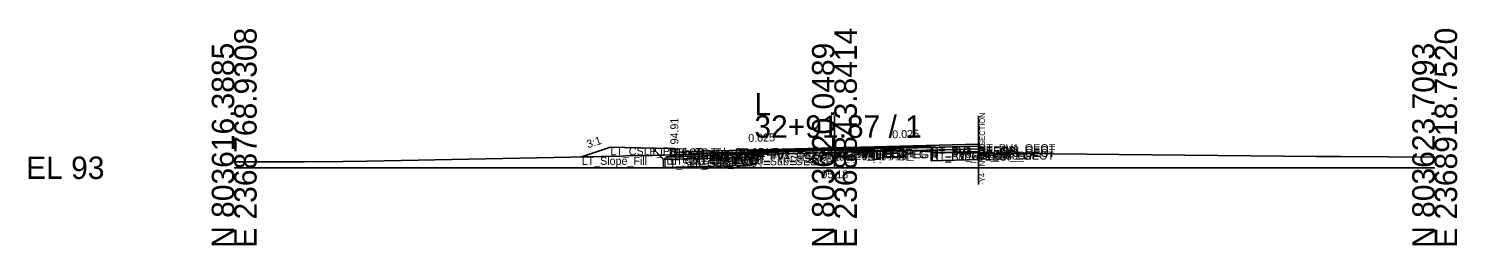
# Model space of a CAD drawing. Extents: x -26 to 8153, y -10 to 9520.
# Drawn here: x 1974.3 to 2152.8, y 6990.3 to 7017.4 of the extents above; entities that cross this region are included whole.
import ezdxf

# ---------------------------------------------------------------- set-up
doc = ezdxf.new("R2010")
doc.units = 0
for name, color, linetype in [('Exist CMT Pavement', 7, 'Continuous'), ('Exist Cross Section Cell', 7, 'Continuous'), ('Exist XS Center Line Elevation Label', 7, 'Continuous'), ('Exist XS Ground Line', 7, 'Continuous'), ('Prop CMT Conc Surface', 7, 'Continuous'), ('Prop CMT Concrete Structures', 7, 'Continuous'), ('Prop CMT Pvmt Course 1', 7, 'Continuous'), ('Prop CMT Pvmt Course 1 CG', 7, 'Continuous'), ('Prop CMT Pvmt Course 1 Wedge', 7, 'Continuous'), ('Prop CMT Pvmt Course 2', 7, 'Continuous'), ('Prop CMT Pvmt Course 2 Wedge', 7, 'Continuous'), ('Prop CMT Pvmt Course 3', 7, 'Continuous'), ('Prop CMT Pvmt Course 3 Wedge', 7, 'Continuous'), ('Prop CMT Pvmt Surface', 7, 'Continuous'), ('Prop CMT Pvmt Wedge Surface 1', 7, 'Continuous'), ('Prop CMT Pvmt Wedge Surface 2', 7, 'Continuous'), ('Prop CMT Pvmt Wedge Surface 3', 7, 'Continuous'), ('Prop CMT Shallow Undercut', 7, 'Continuous'), ('Prop CMT Shallow Undercut Boundary', 7, 'Continuous'), ('Prop CMT Shear Line', 7, 'Continuous'), ('Prop CMT Slope Grass', 7, 'Continuous'), ('Prop CMT Subgrade Earthwork', 7, 'Continuous'), ('Prop XS Earthwork Shape', 7, 'Continuous'), ('Prop XS Hydro Elevations', 7, 'Continuous'), ('Prop XS SE Text', 7, 'Continuous'), ('Prop XS Side Slope Text', 7, 'Continuous'), ('Prop XS Subgrade Earthwork', 7, 'Continuous'), ('Scratch_Level_2', 7, 'Continuous'), ('Scratch_Level_6', 7, 'Continuous')]:
    doc.layers.add(name, color=color, linetype=linetype)

msp = doc.modelspace()

# ---------------------------------------------------------------- linework, layer by layer
at = {"layer": 'Exist CMT Pavement'}
for p, q in [((2069.97, 7002.03), (2075.08, 7002.18)), ((2075.08, 7002.18), (2085.04, 7002.13)), ((2085.04, 7002.13), (2088.64, 7001.91)), ((2064.62, 7001.84), (2069.97, 7002.03))]:
    msp.add_line(p, q, dxfattribs=at)
at = {"layer": 'Exist Cross Section Cell'}
for p, q in [((2075, 7000), (2075, 7006.54)), ((2000, 7000), (2075, 7000)), ((2075, 7000), (2150, 7000))]:
    msp.add_line(p, q, dxfattribs=at)
at = {"layer": 'Exist XS Ground Line'}
for p, q in [((2069.97, 7002.03), (2075.08, 7002.18)), ((2075.08, 7002.18), (2085.04, 7002.13)), ((2085.04, 7002.13), (2088.64, 7001.91)), ((2000, 7000.72), (2008.8, 7000.74)), ((2008.8, 7000.74), (2013.61, 7000.77)), ((2013.61, 7000.77), (2016.61, 7000.83)), ((2016.61, 7000.83), (2048.4, 7001.46)), ((2048.4, 7001.46), (2049.34, 7001.53)), ((2049.34, 7001.53), (2050.91, 7001.51)), ((2050.91, 7001.51), (2053.63, 7001.58)), ((2053.63, 7001.58), (2056.08, 7001.67)), ((2056.08, 7001.67), (2058.06, 7001.68)), ((2058.06, 7001.68), (2062.94, 7001.77)), ((2062.94, 7001.77), (2064.29, 7001.78)), ((2064.29, 7001.78), (2064.62, 7001.84)), ((2064.62, 7001.84), (2069.97, 7002.03)), ((2088.64, 7001.91), (2089.7, 7001.88)), ((2089.7, 7001.88), (2090.05, 7001.87)), ((2090.05, 7001.87), (2135.25, 7001.41)), ((2135.25, 7001.41), (2138.28, 7001.39)), ((2138.28, 7001.39), (2150, 7001.34))]:
    msp.add_line(p, q, dxfattribs=at)
at = {"layer": 'Prop CMT Conc Surface'}
for points in [[(2055, 7001.91), (2055, 7002.41), (2054.5, 7002.41)], [(2057, 7002.04), (2055, 7001.91)]]:
    msp.add_lwpolyline(points, dxfattribs=at)
at = {"layer": 'Prop CMT Concrete Structures'}
for points in [[(2057, 7002.04), (2055, 7001.91), (2055, 7002.41), (2054.5, 7002.41)], [(2054.5, 7002.41), (2054.5, 7001.39), (2057, 7001.45)], [(2057, 7001.45), (2057, 7002.04)]]:
    msp.add_lwpolyline(points, dxfattribs=at)
at = {"layer": 'Prop CMT Pvmt Course 1'}
for points in [[(2075, 7002.49), (2057, 7002.04)], [(2064.62, 7002.1), (2075, 7002.36)], [(2064.62, 7001.98), (2064.62, 7002.1)], [(2075, 7002.49), (2093, 7002.94)], [(2087.08, 7002.66), (2075, 7002.36)], [(2075, 7002.24), (2075, 7002.49)], [(2075, 7002.24), (2075, 7002.49)], [(2075, 7002.36), (2075, 7002.24), (2075, 7002.24)], [(2075, 7002.36), (2075, 7002.24), (2075, 7002.24)], [(2093, 7002.69), (2087.08, 7002.54)], [(2087.08, 7002.54), (2087.08, 7002.66)], [(2093, 7002.94), (2093, 7002.69)], [(2057, 7002.04), (2057, 7001.79)], [(2057, 7001.79), (2064.62, 7001.98)]]:
    msp.add_lwpolyline(points, dxfattribs=at)
at = {"layer": 'Prop CMT Pvmt Course 1 CG'}
for points in [[(2057, 7001.45), (2054, 7001.38), (2053.66, 7001.04)], [(2053.66, 7001.04), (2057, 7001.12)], [(2057, 7001.12), (2057, 7001.45)]]:
    msp.add_lwpolyline(points, dxfattribs=at)
at = {"layer": 'Prop CMT Pvmt Course 1 Wedge'}
for points in [[(2075, 7002.36), (2064.62, 7002.1)], [(2075, 7002.36), (2087.08, 7002.66)]]:
    msp.add_lwpolyline(points, dxfattribs=at)
at = {"layer": 'Prop CMT Pvmt Course 2'}
for points in [[(2087.08, 7002.54), (2093, 7002.69)], [(2087.08, 7002.21), (2087.08, 7002.54)], [(2093, 7002.36), (2087.08, 7002.21)], [(2093, 7002.69), (2093, 7002.36)], [(2064.62, 7001.98), (2057, 7001.79)], [(2057, 7001.79), (2057, 7001.46)], [(2057, 7001.46), (2064.62, 7001.65)], [(2064.62, 7001.65), (2064.62, 7001.98)]]:
    msp.add_lwpolyline(points, dxfattribs=at)
at = {"layer": 'Prop CMT Pvmt Course 2 Wedge'}
for points in [[(2075, 7002.24), (2064.62, 7001.98)], [(2075, 7002.24), (2087.08, 7002.54)]]:
    msp.add_lwpolyline(points, dxfattribs=at)
at = {"layer": 'Prop CMT Pvmt Course 3'}
for points in [[(2087.08, 7002.21), (2093, 7002.36)], [(2087.08, 7001.88), (2087.08, 7002.21)], [(2093, 7002.36), (2093, 7002.02)], [(2064.62, 7001.65), (2057, 7001.46)], [(2057, 7001.46), (2057, 7001.12)], [(2057, 7001.12), (2064.62, 7001.31)], [(2064.62, 7001.31), (2064.62, 7001.65)], [(2093, 7002.02), (2087.08, 7001.88)]]:
    msp.add_lwpolyline(points, dxfattribs=at)
at = {"layer": 'Prop CMT Pvmt Course 3 Wedge'}
for points in [[(2075, 7001.91), (2087.08, 7002.21)], [(2075, 7001.91), (2064.62, 7001.65)]]:
    msp.add_lwpolyline(points, dxfattribs=at)
at = {"layer": 'Prop CMT Pvmt Surface'}
for points in [[(2075, 7002.49), (2057, 7002.04)], [(2075, 7002.49), (2093, 7002.94), (2093, 7002.02)]]:
    msp.add_lwpolyline(points, dxfattribs=at)
at = {"layer": 'Prop CMT Pvmt Wedge Surface 1'}
for points in [[(2075, 7002.36), (2064.62, 7002.1)], [(2064.62, 7002.1), (2064.62, 7001.98)], [(2075, 7002.36), (2087.08, 7002.66)], [(2087.08, 7002.54), (2093, 7002.69)], [(2087.08, 7002.66), (2087.08, 7002.54)], [(2093, 7002.69), (2093, 7002.94)], [(2057, 7001.79), (2057, 7002.04)], [(2064.62, 7001.98), (2057, 7001.79)]]:
    msp.add_lwpolyline(points, dxfattribs=at)
at = {"layer": 'Prop CMT Pvmt Wedge Surface 2'}
for points in [[(2075, 7002.24), (2057, 7001.79)], [(2075, 7002.24), (2093, 7002.69)], [(2093, 7002.69), (2093, 7002.94)], [(2057, 7001.79), (2057, 7002.04)]]:
    msp.add_lwpolyline(points, dxfattribs=at)
at = {"layer": 'Prop CMT Pvmt Wedge Surface 3'}
for points in [[(2075, 7001.91), (2093, 7002.36)], [(2093, 7002.36), (2093, 7002.94)], [(2057, 7001.46), (2057, 7002.04)], [(2075, 7001.91), (2057, 7001.46)]]:
    msp.add_lwpolyline(points, dxfattribs=at)
at = {"layer": 'Prop CMT Shallow Undercut'}
for p, q in [((2064.62, 7001.31), (2053.66, 7001.04)), ((2053.66, 7001.04), (2053.66, 7000.04)), ((2053.66, 7000.04), (2064.62, 7000.31)), ((2064.62, 7000.31), (2064.62, 7001.31))]:
    msp.add_line(p, q, dxfattribs=at)
msp.add_lwpolyline([(2093, 7001.84), (2093, 7001.02), (2087.08, 7000.88), (2087.08, 7001.88), (2088.6, 7001.91), (2088.64, 7001.91), (2089.7, 7001.88), (2090.05, 7001.87)], close=True, dxfattribs=at)
at = {"layer": 'Prop CMT Shallow Undercut Boundary'}
for p, q in [((2053.66, 7001.04), (2064.62, 7001.31)), ((2053.66, 7001.04), (2053.66, 7000.04)), ((2064.62, 7000.31), (2053.66, 7000.04)), ((2064.62, 7001.31), (2064.62, 7000.31)), ((2087.08, 7001.88), (2093, 7002.02)), ((2087.08, 7001.88), (2087.08, 7000.88)), ((2087.08, 7000.88), (2093, 7001.02)), ((2093, 7002.02), (2093, 7001.02))]:
    msp.add_line(p, q, dxfattribs=at)
at = {"layer": 'Prop CMT Shear Line'}
msp.add_line((2093, 6997.93), (2093, 7006.5), dxfattribs=at)
at = {"layer": 'Prop CMT Slope Grass'}
msp.add_lwpolyline([(2054.5, 7002.41), (2047, 7002.56), (2043.41, 7001.36)], dxfattribs=at)
at = {"layer": 'Prop CMT Subgrade Earthwork'}
for points in [[(2057, 7001.12), (2053.66, 7001.04), (2052.25, 7002.45)], [(2064.62, 7001.31), (2057, 7001.12)], [(2064.62, 7001.31), (2064.63, 7001.84)], [(2087.08, 7001.88), (2093, 7002.02)], [(2087.08, 7001.88), (2087.08, 7002)]]:
    msp.add_lwpolyline(points, dxfattribs=at)
at = {"layer": 'Prop XS Earthwork Shape'}
for points in [[(2053.14, 7001.56), (2052.25, 7002.45), (2047, 7002.56), (2043.41, 7001.36), (2048.4, 7001.46), (2049.34, 7001.53), (2050.91, 7001.51)], [(2064.62, 7001.31), (2064.63, 7001.84), (2064.62, 7001.84), (2064.29, 7001.78), (2062.94, 7001.77), (2058.06, 7001.68), (2056.08, 7001.67), (2053.63, 7001.58), (2053.14, 7001.56), (2053.66, 7001.04), (2057, 7001.12)], [(2057, 7001.12), (2053.66, 7001.04), (2053.66, 7000.04), (2064.62, 7000.31), (2064.62, 7001.31)], [(2087.08, 7001.88), (2088.6, 7001.91), (2087.08, 7002)], [(2087.08, 7001.88), (2088.6, 7001.91), (2088.64, 7001.91), (2089.7, 7001.88), (2090.05, 7001.87), (2093, 7001.84), (2093, 7001.02), (2087.08, 7000.88)], [(2090.05, 7001.87), (2093, 7001.84), (2093, 7002.02), (2088.6, 7001.91), (2088.64, 7001.91), (2089.7, 7001.88)]]:
    msp.add_lwpolyline(points, close=True, dxfattribs=at)
at = {"layer": 'Prop XS Subgrade Earthwork'}
for p, q in [((2053.66, 7001.04), (2064.62, 7001.31)), ((2093, 7002.02), (2087.08, 7001.88))]:
    msp.add_line(p, q, dxfattribs=at)
at = {"layer": 'Scratch_Level_6'}
for p, q in [((2064.62, 7001.31), (2053.66, 7001.04)), ((2053.66, 7001.04), (2053.66, 7000.04)), ((2053.66, 7000.04), (2064.62, 7000.31)), ((2064.62, 7000.31), (2064.62, 7001.31))]:
    msp.add_line(p, q, dxfattribs=at)
msp.add_lwpolyline([(2093, 7001.84), (2093, 7001.02), (2087.08, 7000.88), (2087.08, 7001.88), (2088.6, 7001.91), (2088.64, 7001.91), (2089.7, 7001.88), (2090.05, 7001.87)], close=True, dxfattribs=at)

# ---------------------------------------------------------------- texts
at = {"layer": 'Exist Cross Section Cell'}
for s, p in [('E 2368768.9308', (2002.8, 6990)), ('E 2368843.8414', (2077.8, 6990)), ('E 2368918.7520', (2152.8, 6990)), ('N 803616.3885', (2000, 6990)), ('N 803620.0489', (2075, 6990)), ('N 803623.7093', (2150, 6990))]:
    msp.add_text(s, height=2.8, rotation=90, dxfattribs=at).set_placement(p)
for s, p in [('L', (2065, 7006.54)), ('32+91.87 / 1', (2065, 7003.74)), ('EL 93', (1974, 6998.6))]:
    msp.add_text(s, height=2.8, dxfattribs=at).set_placement(p)
at = {"layer": 'Exist XS Center Line Elevation Label'}
msp.add_text('95.18', height=1, dxfattribs=at).set_placement((2073.38, 6998.68))
at = {"layer": 'Prop CMT Shear Line'}
msp.add_text('-Y4- INTERSECTION', height=0.7, rotation=90, dxfattribs=at).set_placement((2093.81, 6997.9))
at = {"layer": 'Prop XS Hydro Elevations'}
msp.add_text('94.91', height=1, rotation=90, dxfattribs=at).set_placement((2055.5, 7002.91))
at = {"layer": 'Prop XS SE Text'}
for p in [(2064.24, 7003.22), (2082.24, 7003.67)]:
    msp.add_text('0.025', height=1, rotation=1.4321, dxfattribs=at).set_placement(p)
at = {"layer": 'Prop XS Side Slope Text'}
msp.add_text('3:1', height=1, rotation=18.4349, dxfattribs=at).set_placement((2044.22, 7002.42))
at = {"layer": 'Scratch_Level_2'}
for s, p in [('LT_CSLP_Pnt', (2047, 7001.56)), ('LT_Sub_Trench_Out_DLT', (2052.25, 7001.45)), ('LT_CG_Top_BOC', (2054.5, 7001.41)), ('LT_CG_Top_Face', (2055, 7001.41)), ('LT_PV1_OEOT', (2057, 7001.04)), ('LT_PV1_OEEOP', (2064.62, 7001.1)), ('PV1_PGL', (2075, 7001.49)), ('RT_PV1_IEEOP', (2075, 7001.36)), ('LT_PV1_IEEOP', (2075, 7001.36)), ('RT_PV2_IEEOP', (2075, 7001.24)), ('LT_PV2_IEEOP', (2075, 7001.24)), ('PV2_PGL', (2075, 7001.24)), ('RT_PV_IEEOP_EG', (2075, 7001.18)), ('LT_PV_IEEOP_EG', (2075, 7001.18)), ('RT_PV_Sub_Tie_Out', (2087.07, 7001.01)), ('RT_PV1_OEEOP', (2087.08, 7001.66)), ('RT_PV2_OEEOP', (2087.08, 7001.54)), ('RT_PV3_OEEOP', (2087.08, 7001.21)), ('RT_PV1_OEOT', (2093, 7001.94)), ('RT_PV2_OEOT', (2093, 7001.69)), ('RT_PV3_OEOT', (2093, 7001.36)), ('RT_Sub_OEOT', (2093, 7001.02)), ('LT_Slope_Fill', (2043.41, 7000.36)), ('LT_Sub_OEOP', (2053.66, 7000.04)), ('LT_CG1_Shelf_Out', (2054, 7000.38)), ('LT_CG_Bot_BOC', (2054.5, 7000.39)), ('LT_CG_Top_Gut', (2055, 7000.91)), ('LT_PV2_OEOT', (2057, 7000.79)), ('LT_PV3_OEOT', (2057, 7000.46)), ('LT_CG_Bot_IE', (2057, 7000.45)), ('LT_Sub_OEOT', (2057, 7000.12)), ('LT_PV2_OEEOP', (2064.62, 7000.98)), ('LT_PV_OEEOP_EG', (2064.62, 7000.84)), ('LT_PV3_OEEOP', (2064.62, 7000.65)), ('LT_Sub_OEEOP', (2064.62, 7000.31)), ('LT_PV_Sub_Tie_Out', (2064.63, 7000.84)), ('RT_PV3_IEEOP', (2075, 7000.91)), ('LT_PV3_IEEOP', (2075, 7000.91)), ('RT_PV_OEEOP_EG', (2087.08, 7001)), ('RT_Sub_OEEOP', (2087.08, 7000.88))]:
    msp.add_text(s, height=1, dxfattribs=at).set_placement(p)

doc.saveas('drawing.dxf')
